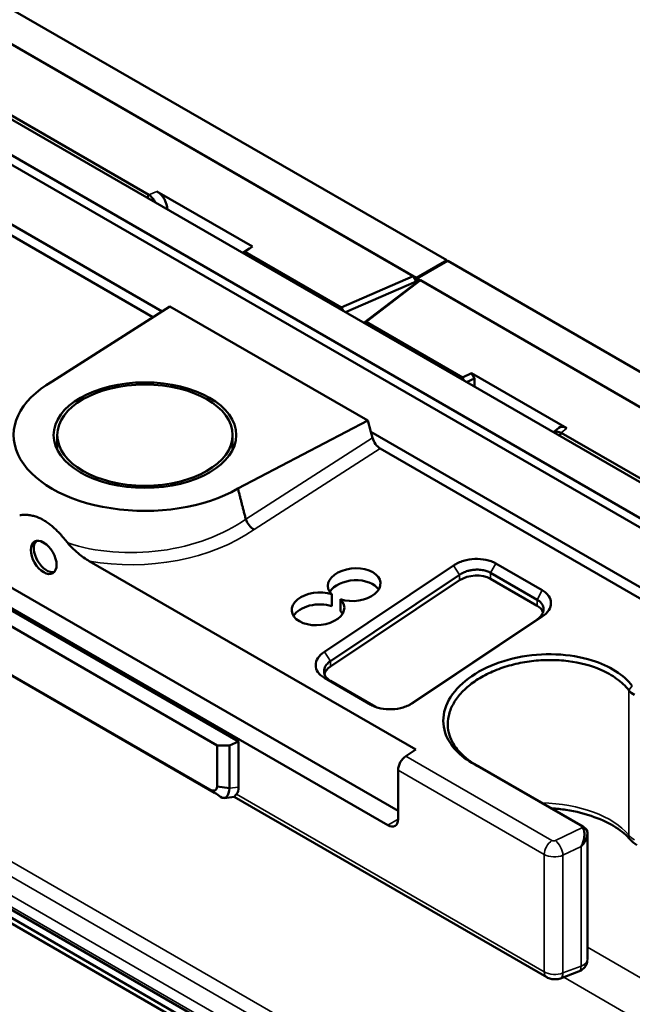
# Model space of a CAD drawing. Header units: millimetres. Extents: x 0 to 4638, y -120 to 1188.
# Tile 266 of 276: x 1440 to 1468, y 561 to 606. Entities that reach past the tile are written whole.
import ezdxf

# ---------------------------------------------------------------- set-up
doc = ezdxf.new("R2010")
doc.units = ezdxf.units.MM
doc.header["$LTSCALE"] = 2
doc.layers.add('Sichtbar (ISO)', color=7, linetype='Continuous', lineweight=50)
doc.layers.add('Sichtbar schmal (ISO)', color=7, linetype='Continuous', lineweight=35)

msp = doc.modelspace()

# ---------------------------------------------------------------- linework, layer by layer
at = {"layer": 'Sichtbar (ISO)'}
for p, q in [((1459.8861, 595.1329), (1343.0249, 662.6027)), ((1458.4955, 594.33), (1341.6343, 661.7998)), ((1341.7771, 661.7174), (1458.3527, 594.4124)), ((1572.4339, 525.1183), (1338.6644, 660.0852)), ((1571.0197, 524.3018), (1395.1049, 625.8663)), ((1570.6426, 524.0841), (1395.1049, 625.4308)), ((1446.9043, 592.8028), (1410.4252, 613.864)), ((1410.8325, 613.1188), (1446.4844, 592.5351)), ((1437.7702, 603.0446), (1446.2954, 598.1226)), ((1446.2182, 597.989), (1446.2954, 598.1226)), ((1451.0275, 595.7567), (1446.6684, 598.2734)), ((1450.8855, 595.6753), (1450.5844, 595.4681)), ((1450.6834, 595.5199), (1451.0275, 595.7567)), ((1451.0275, 595.7567), (1450.8855, 595.6753)), ((1450.6722, 595.5129), (1450.5892, 595.4654)), ((1450.6517, 595.4293), (1450.6722, 595.5129)), ((1450.6722, 595.5129), (1450.6834, 595.5199)), ((1450.6834, 595.5199), (1455.073, 592.9855)), ((1459.8861, 595.1329), (1458.4955, 594.33)), ((1459.9333, 595.1057), (1458.5426, 594.3028)), ((1459.8861, 595.0784), (1459.8861, 595.1329)), ((1576.7944, 527.6358), (1459.9333, 595.1057)), ((1455.073, 592.9855), (1458.3527, 594.4124)), ((1458.3527, 594.4124), (1458.4955, 594.1667)), ((1458.4955, 594.1033), (1458.4955, 594.33)), ((1458.4955, 594.1667), (1455.2695, 592.7632)), ((1456.1117, 592.277), (1458.5426, 594.1395)), ((1458.6854, 594.2203), (1456.214, 592.3268)), ((1458.4955, 594.1667), (1458.4955, 594.1033)), ((1575.4038, 526.8329), (1458.5426, 594.3028)), ((1458.5426, 594.3028), (1458.5426, 594.1395)), ((1458.5426, 594.1395), (1458.6854, 594.2203)), ((1458.6854, 594.2203), (1575.261, 526.9154)), ((1447.2628, 593.0312), (1441.8909, 589.6075)), ((1456.2931, 587.8176), (1447.2628, 593.0312)), ((1455.0001, 592.9187), (1455.0729, 592.9845)), ((1455.073, 592.9855), (1455.0729, 592.9845)), ((1455.0729, 592.9845), (1455.1672, 592.8223)), ((1456.1189, 592.2728), (1456.2131, 592.3262)), ((1456.1925, 592.2303), (1456.2131, 592.3262)), ((1456.2131, 592.3262), (1456.214, 592.3268)), ((1456.214, 592.3268), (1460.6036, 589.7924)), ((1460.6036, 589.7924), (1461.0137, 589.9911)), ((1461.0137, 589.9911), (1465.3728, 587.4744)), ((1461.0137, 589.9911), (1461.1557, 589.7459)), ((1460.6031, 589.7793), (1460.541, 589.7197)), ((1460.6036, 589.7924), (1460.6031, 589.7793)), ((1460.6031, 589.7793), (1460.6861, 589.6359)), ((1461.1557, 589.7459), (1460.7968, 589.572)), ((1461.1557, 589.7459), (1461.1557, 589.3648)), ((1457.6705, 570.012), (1425.0022, 588.873)), ((1457.1991, 569.3588), (1424.2008, 588.4103)), ((1450.3631, 584.7161), (1456.2931, 587.8176)), ((1456.2931, 587.8176), (1456.4306, 587.3028)), ((1442.1211, 587.1584), (1442.1211, 586.4848)), ((1450.1211, 587.1584), (1450.1211, 586.4848)), ((1492.8679, 566.2657), (1456.4306, 587.3028)), ((1456.4306, 587.3028), (1456.5012, 587.0382)), ((1464.7565, 587.2859), (1465.0011, 587.4876)), ((1465.0345, 587.1254), (1465.1117, 587.259)), ((1473.6368, 582.337), (1465.1117, 587.259)), ((1456.8549, 586.5477), (1492.4416, 566.0017)), ((1431.0074, 584.3721), (1450.3925, 573.1801)), ((1449.4132, 573.003), (1431.0439, 583.6086)), ((1441.3686, 582.3186), (1441.6341, 582.1653)), ((1443.5782, 581.4127), (1458.4719, 572.8138)), ((1462.1246, 581.3025), (1464.2459, 580.0777)), ((1431.3829, 581.203), (1449.0742, 570.9889)), ((1449.2964, 570.8444), (1431.7769, 580.9593)), ((1454.3078, 577.2775), (1460.2004, 581.2151)), ((1464.0109, 579.6486), (1461.8896, 580.8733)), ((1460.4754, 580.7859), (1454.5828, 576.8483)), ((1454.5828, 576.5976), (1460.4754, 580.5352)), ((1461.8896, 580.5995), (1464.0109, 579.3747)), ((1454.6435, 579.8977), (1454.6435, 579.3517)), ((1455.0407, 579.1223), (1455.0407, 579.6683)), ((1458.151, 574.8289), (1464.0109, 578.7446)), ((1464.2459, 578.8794), (1458.3533, 574.9418)), ((1456.4291, 574.8544), (1454.3078, 576.0791)), ((1454.5828, 575.9444), (1456.6399, 574.7567)), ((1449.4132, 571.1324), (1449.4132, 573.003)), ((1449.4132, 573.003), (1449.9709, 573.0026)), ((1450.3925, 573.1801), (1449.9709, 573.0026)), ((1449.9709, 573.0026), (1449.9709, 571.0462)), ((1450.3925, 571.1006), (1450.3925, 573.1801)), ((1458.0181, 572.5105), (1458.4719, 572.8138)), ((1457.6705, 569.6309), (1457.6705, 571.8758)), ((1465.9719, 569.365), (1461.2777, 572.0752)), ((1461.4118, 572.0101), (1466.1129, 569.2959)), ((1449.0834, 570.9832), (1449.0742, 570.9889)), ((1449.9709, 571.0462), (1449.4132, 571.1324)), ((1450.1907, 570.6573), (1449.7499, 570.6004)), ((1450.1867, 570.6568), (1464.4488, 562.4226)), ((1466.2743, 569.1416), (1466.0886, 569.2525)), ((1466.3082, 563.2402), (1466.3082, 568.991)), ((1450.6804, 558.9815), (1435.2449, 567.8932)), ((1435.3974, 568.1733), (1450.8329, 559.2616)), ((1450.7323, 558.7023), (1435.1931, 567.6739)), ((1465.9031, 562.6803), (1465.0713, 562.3725))]:
    msp.add_line(p, q, dxfattribs=at)
for centre, major_axis, ratio, start_param, end_param in [((1446.6684, 597.7291), (-0.3436, 0.5774), 0.577215, 3.9116862, 5.4824825), ((1446.1211, 587.1584), (-5.9907, 0), 0.5773503, 5.4963955, 8.6407714), ((1465.3728, 586.93), (-0.3436, 0.5774), 0.577215, 5.4824825, 6.3717702), ((1446.1211, 586.0153), (-4.1667, 0), 0.5773503, 5.9993912, 6.0433034), ((1446.1211, 586.0153), (4.1667, 0), 0.5773503, 0.2398819, 0.2837941), ((1456.8555, 586.9842), (-0.2657, 0.4629), 0.578284, 1.1392838, 2.3582648), ((1451.0721, 583.2659), (-0.3066, 0.4364), 0.5455114, 1.0868275, 2.3073288), ((1441.6428, 581.6606), (-0.4167, 0.7217), 0.5773503, 0.170531, 2.9710617), ((1455.667, 580.3343), (1.1987, 0.0888), 0.6206996, 4.1172979, 9.9279806), ((1455.667, 579.7883), (-1.1987, -0.0888), 0.6206996, 3.4696056, 5.863284), ((1461.1825, 580.1269), (0.9989, 0.074), 0.6206996, 0.739454, 2.3102503), ((1454.0171, 579.2318), (1.1987, 0.0888), 0.6206996, 0.9757053, 6.786388), ((1454.0171, 578.6857), (-1.1987, -0.0888), 0.6206996, 4.1172979, 5.863284), ((1454.0171, 578.6857), (-1.1987, -0.0888), 0.6206996, 3.4696056, 3.6447953), ((1463.3038, 578.9022), (0.9989, 0.074), 0.6206996, 0.167031, 0.739454), ((1455.2899, 576.1894), (0.9989, 0.074), 0.6206996, 2.3102503, 2.9086375), ((1469.3914, 575.9164), (-1.3282, -0.08), 0.614774, 0.4040671, 0.7494968), ((1458.0476, 572.0935), (0.2667, 0.4619), 0.5773503, 0.863938, 2.3561945), ((1449.576, 571.5863), (-0.6543, 0.8778), 0.5564134, 3.2936366, 3.782869), ((1457.1991, 569.9031), (0.3333, -0.5774), 0.5773503, 5.4977871, 7.0685835), ((1465.7325, 569.1808), (0.3788, -0.0266), 0.6568857, 0.3972114, 0.9335305), ((1465.6429, 568.9937), (0.6649, 0.0337), 0.6091761, 0.2894715, 0.7553456), ((1464.8862, 562.8727), (0.1851, -0.5002), 0.48789, 6.2831685, 6.2831853)]:
    msp.add_ellipse(centre, major_axis=major_axis, ratio=ratio, start_param=start_param, end_param=end_param, dxfattribs=at)
for centre, major_axis in [((1446.1211, 587.1584), (4.1667, 0)), ((1446.1211, 587.1584), (4, 0)), ((1441.5013, 581.579), (0.4167, -0.7217))]:
    msp.add_ellipse(centre, major_axis=major_axis, ratio=0.5773503, dxfattribs=at)
for points, knots in [([(1446.2954, 598.1226), (1446.3531, 598.0833), (1446.4124, 598.0309), (1446.5215, 597.9072), (1446.5706, 597.8375), (1446.6114, 597.762)], [-0.158025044, -0.158025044, -0.158025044, -0.158025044, -0.117890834, -0.117890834, -0.079263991, -0.079263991, -0.079263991, -0.079263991]), ([(1465.1117, 587.259), (1465.0436, 587.2924), (1464.9779, 587.3121), (1464.8589, 587.3201), (1464.8057, 587.3094), (1464.7601, 587.2838)], [-0.158025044, -0.158025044, -0.158025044, -0.158025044, -0.117890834, -0.117890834, -0.079263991, -0.079263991, -0.079263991, -0.079263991]), ([(1443.5795, 581.412), (1443.41, 581.5098), (1443.2373, 581.6323), (1442.8804, 581.9244), (1442.7006, 582.0991), (1442.5958, 582.2364)], [-0.1443526, -0.1443526, -0.1443526, -0.1443526, -0.0789991, -0.0789991, -0.00000181, -0.00000181, -0.00000181, -0.00000181]), ([(1460.2004, 581.2151), (1460.2649, 581.2582), (1460.3361, 581.2976), (1460.4885, 581.3672), (1460.5697, 581.3975), (1460.8163, 581.4705), (1460.9908, 581.4994), (1461.3399, 581.5148), (1461.5143, 581.5013), (1461.7596, 581.4502), (1461.8398, 581.4274), (1461.9904, 581.372), (1462.0607, 581.3394), (1462.1246, 581.3025)], [-0.32125395, -0.32125395, -0.32125395, -0.32125395, -0.27996145, -0.27996145, -0.23869753, -0.23869753, -0.15996189, -0.15996189, -0.08132953, -0.08132953, -0.04065842, -0.04065842, 0, 0, 0, 0]), ([(1461.8896, 580.8733), (1461.8373, 580.9034), (1461.7795, 580.9295), (1461.6545, 580.9723), (1461.5879, 580.9889), (1461.4719, 581.0082), (1461.4244, 581.0136), (1461.3123, 581.0208), (1461.2474, 581.0208), (1461.1174, 581.0128), (1461.0526, 581.0048), (1460.9405, 580.9837), (1460.893, 580.9724), (1460.777, 580.9387), (1460.7104, 580.9139), (1460.5855, 580.8557), (1460.5276, 580.8225), (1460.4754, 580.7859)], [0, 0, 0, 0, 0.03325807, 0.03325807, 0.06653525, 0.06653525, 0.08873313, 0.08873313, 0.11806593, 0.11806593, 0.14743212, 0.14743212, 0.16969454, 0.16969454, 0.20313082, 0.20313082, 0.2365779, 0.2365779, 0.2365779, 0.2365779]), ([(1464.2459, 580.0777), (1464.3105, 580.0405), (1464.3685, 579.9988), (1464.4692, 579.9085), (1464.5119, 579.8598), (1464.6112, 579.7106), (1464.6448, 579.6035), (1464.644, 579.386), (1464.6096, 579.2759), (1464.4756, 579.065), (1464.3737, 578.9647), (1464.2459, 578.8794)], [-0.32133819, -0.32133819, -0.32133819, -0.32133819, -0.28015289, -0.28015289, -0.23897683, -0.23897683, -0.16028395, -0.16028395, -0.08154939, -0.08154939, 0, 0, 0, 0]), ([(1464.0109, 578.7446), (1464.0631, 578.7812), (1464.1094, 578.8211), (1464.1884, 578.9059), (1464.2209, 578.9504), (1464.2623, 579.0271), (1464.2753, 579.0583), (1464.2975, 579.1313), (1464.3038, 579.1731), (1464.3038, 579.2562), (1464.2975, 579.2973), (1464.2753, 579.3676), (1464.2623, 579.3972), (1464.2209, 579.4687), (1464.1885, 579.5093), (1464.1095, 579.5843), (1464.0632, 579.6184), (1464.0109, 579.6486)], [0, 0, 0, 0, 0.03343323, 0.03343323, 0.06685567, 0.06685567, 0.08910888, 0.08910888, 0.11846291, 0.11846291, 0.14778355, 0.14778355, 0.16997225, 0.16997225, 0.20323565, 0.20323565, 0.23647995, 0.23647995, 0.23647995, 0.23647995]), ([(1454.3078, 576.0791), (1454.2432, 576.1164), (1454.1852, 576.1581), (1454.0845, 576.2484), (1454.0418, 576.2971), (1453.9425, 576.4463), (1453.9089, 576.5534), (1453.9097, 576.7709), (1453.9441, 576.881), (1454.0782, 577.0919), (1454.18, 577.1922), (1454.3078, 577.2775)], [-0.32134145, -0.32134145, -0.32134145, -0.32134145, -0.28015281, -0.28015281, -0.23897353, -0.23897353, -0.16027922, -0.16027922, -0.08154368, -0.08154368, 0, 0, 0, 0]), ([(1454.5828, 576.8483), (1454.5131, 576.7994), (1454.454, 576.7449), (1454.3612, 576.6278), (1454.3279, 576.5661), (1454.2962, 576.4615), (1454.2899, 576.4197), (1454.2899, 576.3368), (1454.2962, 576.2958), (1454.3183, 576.2256), (1454.3314, 576.196), (1454.3727, 576.1243), (1454.4052, 576.0838), (1454.4842, 576.0088), (1454.5305, 575.9745), (1454.5828, 575.9444)], [0, 0, 0, 0, 0.04464445, 0.04464445, 0.08925789, 0.08925789, 0.11855963, 0.11855963, 0.14783124, 0.14783124, 0.17003812, 0.17003812, 0.20336132, 0.20336132, 0.23666734, 0.23666734, 0.23666734, 0.23666734]), ([(1461.2778, 572.0752), (1460.9334, 572.2474), (1460.6372, 572.4527), (1460.1589, 572.9176), (1459.9808, 573.1738), (1459.7249, 573.7946), (1459.6942, 574.1636), (1459.8629, 574.8998), (1460.0613, 575.2597), (1460.6637, 575.9216), (1461.0612, 576.2166), (1462.005, 576.7026), (1462.5424, 576.8892), (1463.6871, 577.1276), (1464.2824, 577.1771), (1465.4513, 577.1312), (1466.0141, 577.0371), (1466.9225, 576.7516), (1467.2812, 576.5882), (1467.9006, 576.197), (1468.1596, 575.9702), (1468.3542, 575.7213)], [-2.4122716, -2.4122716, -2.4122716, -2.4122716, -2.2078719, -2.2078719, -2.0031825, -2.0031825, -1.7382155, -1.7382155, -1.472333, -1.472333, -1.2064937, -1.2064937, -0.9409514, -0.9409514, -0.6755104, -0.6755104, -0.4116759, -0.4116759, -0.2058814, -0.2058814, 0, 0, 0, 0]), ([(1468.1895, 575.5218), (1468.0417, 575.7103), (1467.8568, 575.8862), (1467.4276, 576.1974), (1467.1871, 576.3328), (1466.4776, 576.6416), (1465.971, 576.7764), (1465.1605, 576.8787), (1464.8841, 576.8959), (1464.3241, 576.8965), (1464.0418, 576.8796), (1463.4826, 576.8117), (1463.207, 576.7611), (1462.8052, 576.661), (1462.6734, 576.6236), (1462.2854, 576.4999), (1462.0382, 576.4024), (1461.6902, 576.2355), (1461.5783, 576.1766), (1461.2566, 575.9912), (1461.0605, 575.856), (1460.7091, 575.5645), (1460.5548, 575.409), (1460.2948, 575.0839), (1460.1896, 574.9151), (1460.0316, 574.5696), (1459.9791, 574.3935), (1459.9291, 574.0412), (1459.9313, 573.8658), (1459.9735, 573.6173), (1459.9915, 573.5421), (1460.0552, 573.3381), (1460.1113, 573.2111), (1460.2362, 572.9953), (1460.2982, 572.9051), (1460.4737, 572.6865), (1460.5971, 572.5619), (1460.8075, 572.3868), (1460.8818, 572.3305), (1461.0382, 572.2222), (1461.1203, 572.1703), (1461.206, 572.1208)], [0, 0, 0, 0, 0.1559928, 0.1559928, 0.3069404, 0.3069404, 0.5596577, 0.5596577, 0.6857799, 0.6857799, 0.8127779, 0.8127779, 0.9397139, 0.9397139, 1.0032568, 1.0032568, 1.1305876, 1.1305876, 1.1941973, 1.1941973, 1.3208546, 1.3208546, 1.4482869, 1.4482869, 1.5754006, 1.5754006, 1.7025537, 1.7025537, 1.8288589, 1.8288589, 1.8841911, 1.8841911, 1.9808645, 1.9808645, 2.0534892, 2.0534892, 2.1623996, 2.1623996, 2.2169187, 2.2169187, 2.2714452, 2.2714452, 2.2714452, 2.2714452]), ([(1458.3533, 574.9418), (1458.2888, 574.8986), (1458.2176, 574.8593), (1458.0652, 574.7897), (1457.984, 574.7594), (1457.7374, 574.6864), (1457.5629, 574.6575), (1457.2138, 574.6421), (1457.0394, 574.6556), (1456.7941, 574.7067), (1456.7139, 574.7295), (1456.5633, 574.7849), (1456.493, 574.8175), (1456.4291, 574.8544)], [-0.32125397, -0.32125397, -0.32125397, -0.32125397, -0.27996145, -0.27996145, -0.23869751, -0.23869751, -0.15996186, -0.15996186, -0.08132949, -0.08132949, -0.0406584, -0.0406584, 0, 0, 0, 0]), ([(1461.206, 572.1208), (1461.209, 572.1191), (1461.212, 572.1174), (1461.2184, 572.1137), (1461.2218, 572.1118), (1461.2323, 572.1058), (1461.2395, 572.1018), (1461.2674, 572.0861), (1461.2882, 572.0746), (1461.3433, 572.045), (1461.3775, 572.0272), (1461.4118, 572.0101)], [0.000030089, 0.000030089, 0.000030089, 0.000030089, 0.001933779, 0.001933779, 0.00409493, 0.00409493, 0.008627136, 0.008627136, 0.021866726, 0.021866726, 0.043705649, 0.043705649, 0.043705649, 0.043705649]), ([(1449.9709, 571.0462), (1449.9677, 570.886), (1449.931, 570.7301), (1449.8474, 570.652), (1449.7812, 570.5901), (1449.6805, 570.5776), (1449.5634, 570.66)], [0, 0, 0, 0, 0.5, 0.5, 0.5, 0.89605727, 0.89605727, 0.89605727, 0.89605727]), ([(1450.1907, 570.6574), (1450.1991, 570.6586), (1450.2107, 570.6678), (1450.2447, 570.7061), (1450.2682, 570.7371), (1450.2967, 570.7737)], [0.088999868, 0.088999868, 0.088999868, 0.088999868, 0.120003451, 0.120003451, 0.154081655, 0.154081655, 0.154081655, 0.154081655]), ([(1468.2619, 568.7014), (1468.1042, 568.8908), (1467.8795, 569.0841), (1467.3266, 569.437), (1466.9902, 569.6005), (1466.2267, 569.8776), (1465.784, 569.9908), (1465.1098, 570.0943), (1464.8868, 570.1185), (1464.6622, 570.1335)], [0, 0, 0, 0, 0.1931034, 0.1931034, 0.39109455, 0.39109455, 0.60305491, 0.60305491, 0.70387024, 0.70387024, 0.70387024, 0.70387024]), ([(1466.0239, 568.3906), (1466.069, 568.4731), (1466.0935, 568.5373), (1466.1134, 568.5985), (1466.1357, 568.6666), (1466.153, 568.7336), (1466.1637, 568.8253), (1466.1732, 568.9073), (1466.1725, 568.9862), (1466.1619, 569.0561), (1466.15, 569.1344), (1466.125, 569.2034), (1466.0886, 569.2525)], [0, 0, 0, 0, 0.2364943, 0.2364943, 0.2364943, 0.5, 0.5, 0.5, 0.7358845, 0.7358845, 0.7358845, 1, 1, 1, 1]), ([(1466.2743, 569.1416), (1466.2961, 569.1025), (1466.3089, 569.05), (1466.3082, 568.9856), (1466.3081, 568.9784), (1466.3078, 568.9707), (1466.3073, 568.9626), (1466.3035, 568.899), (1466.2802, 568.8117), (1466.2608, 568.761), (1466.239, 568.7038), (1466.1875, 568.6074), (1466.1612, 568.5666), (1466.1348, 568.5257), (1466.0924, 568.4643), (1466.0239, 568.3906)], [0, 0, 0, 0, 0.25, 0.25, 0.25, 0.2780716, 0.2780716, 0.2780716, 0.5, 0.5, 0.5, 0.75, 0.75, 0.75, 1, 1, 1, 1]), ([(1466.3025, 563.1903), (1466.2984, 563.144), (1466.2888, 563.0981), (1466.254, 562.9953), (1466.2242, 562.9388), (1466.1488, 562.8385), (1466.1023, 562.7937), (1466.0053, 562.7255), (1465.9552, 562.6996), (1465.9031, 562.6803)], [0.00778245, 0.00778245, 0.00778245, 0.00778245, 0.02871537, 0.02871537, 0.05700591, 0.05700591, 0.08563047, 0.08563047, 0.11081768, 0.11081768, 0.11081768, 0.11081768]), ([(1465.0713, 562.3725), (1465.0028, 562.3472), (1464.9293, 562.3329), (1464.7817, 562.3254), (1464.706, 562.3322), (1464.5692, 562.3651), (1464.5062, 562.3895), (1464.4488, 562.4226)], [0, 0, 0, 0, 0.033059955, 0.033059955, 0.06651736, 0.06651736, 0.096556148, 0.096556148, 0.096556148, 0.096556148])]:
    msp.add_open_spline(points, degree=3, knots=knots, dxfattribs=at)
for points, degree in [([(1450.3631, 584.7161), (1450.5398, 584.0347), (1450.7199, 583.3225)], 2), ([(1461.2778, 572.0752), (1461.3225, 572.0535), (1461.3671, 572.0318), (1461.4118, 572.0101)], 3), ([(1449.0742, 570.9889), (1449.2553, 570.8798), (1449.4179, 570.9463), (1449.4132, 571.1324)], 3), ([(1449.5637, 570.6599), (1449.4043, 570.7717), (1449.2436, 570.8841), (1449.0834, 570.9832)], 3), ([(1468.5631, 568.4524), (1468.448, 568.5188), (1468.3446, 568.6021), (1468.2619, 568.7014)], 3)]:
    msp.add_open_spline(points, degree=degree, dxfattribs=at)
msp.add_rational_spline([(1440.4069, 583.5002), (1441.5013, 583.6687), (1442.5958, 582.2364)], [1.13679858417, 1.16826475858, 1.13679858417], degree=2, dxfattribs=at)
at = {"layer": 'Sichtbar schmal (ISO)'}
for p, q in [((1446.6684, 598.2734), (1446.2954, 598.1226)), ((1465.3728, 587.4744), (1465.1117, 587.259)), ((1450.7205, 583.3215), (1456.5012, 587.0382)), ((1456.8549, 586.5477), (1451.1018, 582.8488)), ((1462.1246, 581.3025), (1461.8896, 580.8733)), ((1460.4754, 580.7859), (1460.2004, 581.2151)), ((1461.8896, 580.8733), (1461.8896, 580.5995)), ((1460.4754, 580.5352), (1460.4754, 580.7859)), ((1464.2459, 580.0777), (1464.0109, 579.6486)), ((1464.0109, 579.3747), (1464.0109, 579.6486)), ((1464.2459, 578.8794), (1464.0109, 578.7446)), ((1454.5828, 576.8483), (1454.3078, 577.2775)), ((1454.5828, 576.8483), (1454.5828, 576.5976)), ((1454.5828, 575.9444), (1454.3078, 576.0791)), ((1468.3542, 575.7213), (1468.1895, 575.5218)), ((1468.1895, 568.9112), (1468.1895, 575.5218)), ((1456.5839, 574.7785), (1456.4291, 574.8544)), ((1458.3533, 574.9418), (1458.1834, 574.8444)), ((1458.2305, 557.1895), (1428.8903, 574.1291)), ((1428.4862, 573.6722), (1458.382, 556.4118)), ((1458.0181, 572.5105), (1464.6859, 568.6609)), ((1464.3383, 568.0261), (1457.6705, 571.8758)), ((1449.9709, 571.0462), (1450.3925, 571.1006)), ((1450.2967, 570.7737), (1464.3383, 562.6668)), ((1457.6705, 569.6309), (1457.1991, 569.3588)), ((1464.8566, 568.6593), (1466.0886, 569.2525)), ((1466.1129, 569.2959), (1465.9719, 569.365)), ((1435.7126, 568.6413), (1451.1556, 559.7252)), ((1466.0239, 568.3906), (1465.1921, 567.9901)), ((1466.0239, 562.9283), (1466.0239, 568.3906)), ((1450.9404, 559.3299), (1435.4974, 568.2459)), ((1464.3383, 562.6668), (1464.3383, 568.0261)), ((1465.1921, 567.9901), (1465.1921, 562.6205)), ((1466.3082, 563.7948), (1472.4414, 560.2538)), ((1465.1921, 562.6205), (1466.0239, 562.9283)), ((1471.237, 558.9568), (1465.2233, 562.4288))]:
    msp.add_line(p, q, dxfattribs=at)
for centre, major_axis, ratio, start_param, end_param in [((1446.0085, 585.6236), (-7.0111, -0.5222), 0.6206761, 1.1713238, 2.3366089), ((1464.2702, 567.9746), (4.3326, -0.1417), 0.554297, 0.4588183, 1.5965847), ((1469.3954, 569.2181), (-1.3333, 0.0237), 0.5651318, 0.4507419, 0.795443), ((1468.6719, 569.0425), (-0.4099, -0.3412), 0.7452451, 5.73359, 6.2831878), ((1464.7155, 568.2438), (-0.2667, -0.4619), 0.5773503, 4.0055306, 5.4977871), ((1464.7801, 568.7239), (-0.1332, -0.0099), 0.6206996, 0.739454, 2.1357174), ((1464.8862, 568.2423), (0.2314, -0.4805), 0.4223085, 0.8298943, 2.387066), ((1464.8097, 568.3068), (0.6666, 0.0092), 0.5863642, 3.9188696, 5.315133), ((1465.718, 563.1805), (0.1851, -0.5002), 0.48789, 0, 0.8729333), ((1465.6415, 563.2429), (0.6667, -0.004), 0.5733041, 5.3266978, 6.2866289), ((1464.7155, 562.8845), (-0.2667, -0.4619), 0.5773503, 5.4977871, 6.2831459), ((1464.8097, 562.9351), (0.6667, -0.004), 0.5733041, 3.9304344, 5.3266978), ((1464.8862, 562.8727), (0.1851, -0.5002), 0.48789, 0, 0.8729333)]:
    msp.add_ellipse(centre, major_axis=major_axis, ratio=ratio, start_param=start_param, end_param=end_param, dxfattribs=at)
msp.add_open_spline([(1442.5958, 582.2364), (1443.8719, 581.8137), (1445.3797, 581.6915), (1446.8568, 581.8897), (1448.334, 582.0879), (1449.6963, 582.5935), (1450.7199, 583.3225)], degree=3, knots=[0, 0, 0, 0, 0.5, 0.5, 0.5, 1, 1, 1, 1], dxfattribs=at)

doc.saveas('drawing.dxf')
